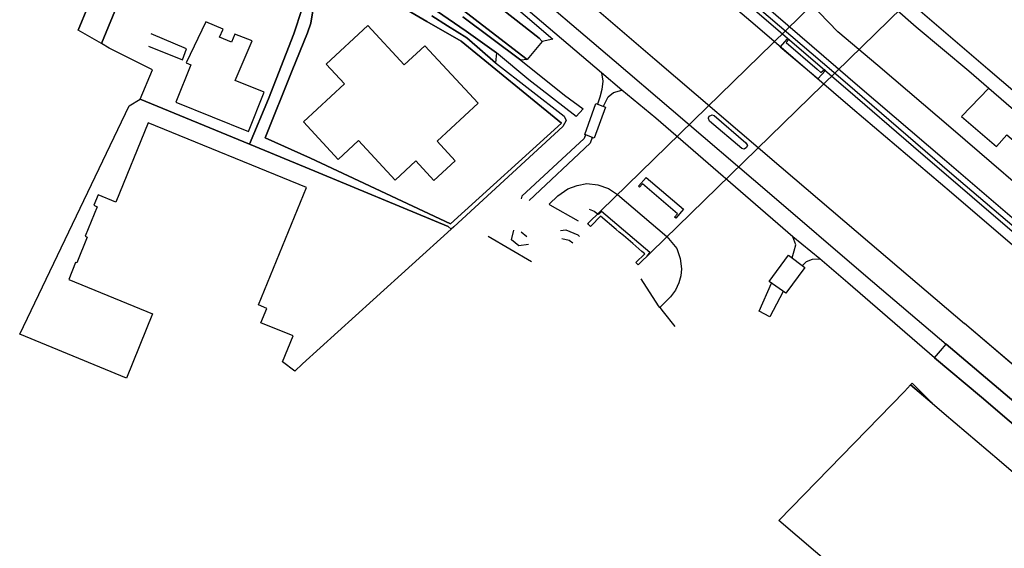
# Model space of a CAD drawing. Extents: x -26035517 to 31750492, y -9237385 to 8160032.
# Tile 284 of 298: x 23765356 to 24029888, y -337212 to -195276. Entities that reach past the tile are written whole.
import ezdxf

# ---------------------------------------------------------------- set-up
doc = ezdxf.new("R2010")
doc.units = 0
doc.layers.add('T-25', color=7, linetype='CONTINUOUS')

msp = doc.modelspace()

# ---------------------------------------------------------------- linework, layer by layer
at = {"layer": 'T-25', "color": 9}
for points in [[(24035258, -258471, 10773), (24015726, -241785, 10823), (23989119, -219219, 10890), (23962979, -196769, 10867), (23942525, -179340, 10897), (23923611, -163469, 10870), (23919769, -161090, 10977), (23916015, -158871, 11057), (23912188, -153687, 11186), (23911777, -153130, 11200)], [(24037046, -256426, 11497), (24005529, -229433, 11433), (23987860, -214233, 11423), (23962869, -192810, 11400), (23942915, -175680, 11427), (23925239, -160711, 11433), (23916750, -153207, 11463)], [(23917488, -152459, 11537), (23927487, -161127, 11507), (23942663, -173878, 11510), (23966468, -194288, 11480), (23987166, -211996, 11523), (24015764, -236703, 11540), (24037901, -255448, 11497)], [(24038867, -254342, 11633), (24013853, -232935, 11660), (23991097, -213448, 11660), (23965296, -191256, 11620), (23943286, -172448, 11673), (23920529, -153028, 11497), (23920224, -153479, 11447), (23918312, -151625, 11480)], [(23882902, -154333, 10867), (23885960, -158448, 10867), (23886536, -159223, 10867), (23891333, -165680, 10867), (23895111, -170594, 10867), (23895956, -171353, 10867), (23903369, -177900, 10890), (23935996, -205836, 10890), (23969898, -234866, 10930), (23993780, -255164, 10903), (24019205, -276834, 10877)], [(24043801, -248698, 11667), (24016164, -224821, 11617), (23995904, -207566, 11787), (23985160, -198546, 11787), (23975227, -188154, 11787), (23967135, -179685, 11667), (23960981, -173390, 11633), (23957436, -169993, 11633), (23950828, -163976, 11560)], [(23843448, -232484, 9583), (23831302, -226957, 9583), (23838559, -208927, 9363), (23842713, -198778, 9353), (23843575, -196162, 9373), (23844144, -192929, 9380), (23842896, -189896, 9387), (23840392, -187771, 9483), (23829158, -182078, 9943), (23819442, -177290, 10077), (23808169, -171845, 10443), (23803764, -171389, 10570), (23800307, -172677, 10607), (23798949, -173981, 10613), (23792190, -189843, 10393), (23787313, -201690, 10383)], [(24013009, -181626, 17053), (23931491, -261141, 17053), (23931122, -260778, 17637), (23930849, -260510, 17053), (23933266, -258128, 17073), (23932517, -257489, 17227), (23930068, -255401, 17250), (23927543, -253249, 17250), (23926448, -252315, 17583), (23925598, -251590, 17883), (23921443, -248048, 17157), (23918847, -250646, 16977), (23918689, -250805, 17157), (23918178, -250312, 17090), (23917923, -250066, 17053), (23917923, -250066, 17053), (23999783, -170209, 17053)], [(23890970, -177097, 11073), (23898152, -183247, 10947), (23925082, -206258, 10957), (23940429, -219336, 10957), (23966797, -241897, 10957), (23992674, -264039, 10957), (24014309, -282435, 10957)], [(23844144, -192929, 9380), (23843575, -196162, 9373), (23842713, -198778, 9353), (23838559, -208927, 9363), (23831302, -226957, 9583), (23843448, -232484, 9583), (23881081, -250105, 9173), (23910877, -223018, 9157), (23883979, -201065, 9310), (23874781, -195745, 9423), (23849757, -181072, 9587)], [(23849757, -181072, 9587), (23874781, -195745, 9423), (23883979, -201065, 9310), (23910877, -223018, 9157), (23881081, -250105, 9173), (23843448, -232484, 9583), (23831302, -226957, 9583), (23838559, -208927, 9363), (23838559, -208927, 9363), (23842713, -198778, 9353), (23843575, -196162, 9373), (23844144, -192929, 9380)], [(23874781, -195745, 9423), (23849757, -181072, 9587)], [(24011163, -286033, 10763), (23987833, -265971, 10763), (23980333, -259508, 10707), (23973098, -253535, 10707), (23936286, -221733, 10800), (23927112, -214210, 10807), (23921703, -209548, 10807), (23894819, -186662, 10833), (23887817, -180729, 10840)], [(24057892, -236253, 10923), (24025450, -208547, 11187), (24007316, -192953, 11517), (24003025, -189217, 11507), (24003758, -188417, 11457), (24005210, -189575, 11417), (24006173, -190327, 11457), (24008904, -191792, 11477), (24011833, -192515, 11187), (24015074, -192699, 11190), (24018031, -192043, 11187), (24020822, -190800, 11187), (24022997, -189101, 11187), (24025271, -187095, 11187), (24024980, -186758, 11400), (24017545, -181801, 15906)], [(23786245, -185502, 10457), (23781092, -198046, 10443)], [(23792190, -189843, 10393), (23787313, -201690, 10383), (23787313, -201690, 10383), (23781092, -198046, 10443), (23786245, -185502, 10457)], [(23893768, -187740, 10677), (23908551, -200492, 10647), (23908551, -200492, 10647), (23905723, -201144, 9610), (23904885, -200215, 9610), (23890969, -189214, 9523)], [(23880273, -189419, 9567), (23891999, -198498, 9363), (23901681, -205951, 9273), (23900018, -206159, 8420), (23884440, -194535, 8420)], [(23876056, -194276, 9453), (23880314, -196901, 9337), (23885493, -200126, 9337), (23893232, -206855, 9337), (23911634, -221183, 9187), (23912189, -222350, 9187), (23911286, -223974, 9187), (23882006, -250930, 9177), (23881314, -251554, 9303), (23880495, -250797, 9267), (23880495, -250797, 9267), (23842087, -234828, 10430), (23827105, -228675, 10590), (23832159, -216547, 10550), (23839013, -199036, 10330), (23841283, -192283, 10383)], [(23877294, -192850, 8570), (23885295, -198323, 8400), (23893436, -204139, 8400), (23893232, -206855, 9337), (23885493, -200126, 9337), (23880314, -196901, 9337), (23876056, -194276, 9453)], [(23884440, -194535, 8420), (23900018, -206159, 8420), (23900018, -206159, 8420), (23911761, -215536, 8360), (23916768, -219249, 8333), (23914836, -221303, 8400), (23902163, -211395, 8400), (23893436, -204139, 8400), (23885295, -198323, 8400), (23877294, -192850, 8570)], [(23999571, -192966, 11537), (24000372, -192066, 11597), (24006232, -197216, 11537), (24020340, -209038, 11180), (24025701, -213664, 11077), (24054898, -238860, 10963)], [(23843448, -232484, 9583), (23881081, -250105, 9173), (23910877, -223018, 9157), (23883979, -201065, 9310), (23874781, -195745, 9423)], [(23799979, -202407, 11313), (23809104, -206040, 11827), (23810215, -203119, 11827), (23800645, -199075, 10703)], [(23905723, -201144, 9610), (23901681, -205951, 9273)], [(23921703, -209548, 10807), (23921995, -211822, 10760), (23921801, -214031, 10780), (23921248, -216100, 10717), (23920606, -217948, 10710)], [(23922181, -218515, 10723), (23923419, -215955, 10723), (23924926, -214779, 10723), (23927112, -214210, 10807)], [(24025701, -213664, 11077), (24018381, -221235, 11493), (24027761, -229333, 11493), (24030556, -226226, 11380), (24050299, -242865, 11380)], [(23917391, -226207, 10770), (23916970, -227153, 10770), (23900236, -242655, 11083), (23900058, -243396, 11083)], [(23919176, -226871, 10770), (23918596, -228412, 10823), (23902238, -243817, 11097)], [(23915450, -249362, 16747), (23907839, -245077, 11293), (23907590, -244803, 11203), (23909928, -242559, 11203), (23912649, -240681, 11290), (23915092, -239758, 11290), (23917713, -239249, 11290), (23920707, -239576, 11487), (23923567, -240614, 11487), (23925933, -242227, 11497), (23939230, -253506, 11477), (23941877, -256699, 11487), (23942840, -259375, 11487), (23943144, -262141, 11377), (23942954, -264020, 11377), (23942427, -265910, 11377), (23941509, -267911, 11377), (23940168, -269692, 11377), (23937357, -272592, 11287), (23937023, -272084, 11377), (23932309, -264838, 16897)], [(23918323, -246122, 14947), (23919703, -246694, 14937), (23920797, -247508, 14917)], [(23933832, -258640, 15597), (23934666, -257756, 16247), (23921689, -246740, 16247), (23920862, -247539, 16247)], [(23880495, -250797, 9267), (23881314, -251554, 9303)], [(23902883, -260288, 16633), (23891262, -253502, 9650)], [(23902022, -255641, 13820), (23899470, -255982, 13827), (23897516, -254353, 13827), (23898095, -251776, 13727)], [(23900109, -252247, 13820), (23901637, -253512, 13820)], [(23910634, -251883, 16847), (23912051, -251658, 16963), (23915340, -253071, 17053), (23915779, -253522, 17053)], [(23972860, -259220, 10690), (23973410, -257339, 10690), (23973898, -255771, 10810), (23973098, -253535, 10707)], [(23911020, -254013, 16873), (23913004, -254461, 17033), (23913957, -255230, 16913)], [(23975633, -261291, 10710), (23976772, -260175, 10707), (23978323, -259599, 10647), (23980333, -259508, 10707)], [(23970502, -268235, 10497), (23966922, -275072, 10220), (23964064, -273556, 10200), (23967359, -265996, 10427)], [(23937357, -272592, 11287), (23938243, -273722, 10993), (23941361, -277658, 9807)], [(24270965, -490971, 11038), (24257600, -479656, 11042), (24227487, -454115, 11001), (24200969, -431493, 11001), (24160292, -396635, 11001), (24119781, -362323, 11001), (24081878, -330158, 10997), (24071119, -321002, 11011), (24047272, -300707, 11042), (24019205, -276834, 10877)], [(24079500, -344257, 10891), (24054141, -322558, 10924), (24023734, -296610, 10863), (24011163, -286033, 10763), (24012770, -284194, 10907), (24014309, -282435, 10957), (24037759, -302282, 11050), (24057957, -319380, 11078), (24087412, -344576, 11074)], [(24266084, -496951, 10956), (24248441, -481873, 11074), (24209981, -449161, 11058), (24163308, -409430, 11106), (24162193, -408481, 11107), (24158794, -405567, 11105), (24151424, -399251, 11100), (24144406, -393236, 11095), (24126588, -377966, 11082), (24087412, -344576, 11074), (24057957, -319380, 11078), (24037759, -302282, 11050), (24014309, -282435, 10957)], [(24011163, -286033, 10763), (24023734, -296610, 10863), (24054141, -322558, 10924), (24079500, -344257, 10891), (24108001, -368544, 10932), (24122072, -380514, 10932)]]:
    msp.add_polyline3d(points, dxfattribs=at)
for points in [[(23884704, -184314, 9593), (23890969, -189214, 9523), (23904885, -200215, 9610), (23905723, -201144, 9610), (23901681, -205951, 9273), (23891999, -198498, 9363), (23880273, -189419, 9567), (23874216, -185551, 9493), (23865547, -180506, 9407), (23859725, -177323, 9303), (23853548, -174578, 9227), (23847853, -172087, 9227), (23851483, -170666, 9227), (23855427, -168713, 9227), (23858021, -169005, 9227), (23863419, -171303, 9227), (23870771, -175052, 9313), (23877936, -179107, 9520), (23884704, -184314, 9593)], [(23797685, -216650, 10447), (23801023, -208716, 10647), (23789361, -202890, 10453), (23787313, -201690, 10383), (23792190, -189843, 10393), (23798949, -173981, 10613), (23800307, -172677, 10607), (23803764, -171389, 10570), (23808169, -171845, 10443), (23819442, -177290, 10077), (23829158, -182078, 9943), (23840392, -187771, 9483), (23832796, -185448, 9813), (23822391, -183837, 10417), (23841283, -192283, 10383), (23839013, -199036, 10330), (23832159, -216547, 10550), (23827105, -228675, 10590), (23797685, -216650, 10447)], [(23826795, -225268, 13687), (23831013, -214764, 13760), (23823245, -211645, 13770), (23827853, -200968, 13657), (23823149, -199191, 13673), (23822224, -201335, 15823), (23819057, -199969, 15823), (23819983, -197825, 13653), (23815358, -195829, 13650), (23810103, -206846, 13937), (23811332, -207376, 13937), (23807294, -217437, 13687), (23826795, -225268, 13687)], [(23841569, -222673, 14150), (23850944, -232804, 14150), (23856423, -227734, 14150), (23866229, -238331, 14150), (23871768, -233204, 14150), (23876654, -238484, 14150), (23882371, -233193, 14150), (23877485, -227914, 14150), (23888503, -217718, 14150), (23874202, -202263, 14150), (23868667, -207385, 14150), (23858905, -196836, 14150), (23847704, -207201, 14150), (23852587, -212477, 14150), (23841569, -222673, 14150)], [(23971675, -200377, 11717), (23971963, -200566, 11727), (23971261, -201418, 11727), (23979593, -208514, 11727), (23980633, -209453, 11427), (23981606, -208684, 11647), (23981824, -208950, 11397), (23979747, -211185, 11737), (23969712, -202684, 11737), (23971675, -200377, 11717)], [(23801072, -274216, 10387), (23794023, -291525, 10607), (23765356, -279722, 10343), (23794760, -218375, 10433), (23797685, -216650, 10447), (23827105, -228675, 10590), (23842087, -234828, 10430), (23880495, -250797, 9267), (23881314, -251554, 9303), (23860304, -270484, 9270), (23841374, -287667, 9270), (23839288, -289615, 9270), (23835975, -287149, 9270), (23838814, -280201, 14693), (23830167, -276667, 14570), (23831753, -272786, 13747), (23829530, -271878, 13680), (23842413, -240353, 13680), (23799851, -222960, 13680), (23791149, -244255, 13563), (23786401, -242315, 12550), (23785255, -245119, 12307), (23786192, -245501, 13647), (23782949, -253437, 13647), (23783499, -253662, 13647), (23780669, -260589, 13647), (23780373, -260468, 13647), (23778520, -265000, 15490), (23801072, -274216, 10387)], [(23917174, -226126, 10723), (23920189, -217798, 10723), (23922774, -218728, 10773), (23919729, -227077, 10773), (23917174, -226126, 10723)], [(23960099, -229984, 11343), (23959986, -230054, 11757), (23959350, -229887, 11757), (23950695, -222542, 11767), (23950386, -221794, 11757), (23950434, -221666, 11343), (23950610, -221194, 11757), (23951246, -220877, 10853), (23951301, -220849, 11757), (23951896, -221006, 11757), (23960485, -228298, 11067), (23960662, -228611, 10853), (23960894, -229020, 11067), (23960573, -229690, 11057), (23960099, -229984, 11343)], [(23932677, -239340, 11747), (23931891, -240266, 11747), (23931603, -240018, 11737), (23933644, -237607, 11737), (23943676, -246121, 11747), (23941598, -248567, 11747), (23941286, -248299, 11747), (23942060, -247392, 11747), (23932677, -239340, 11747)], [(23966725, -265544, 10427), (23971886, -258493, 10697), (23976338, -261817, 10697), (23971225, -268750, 10433), (23966725, -265544, 10427)], [(24071087, -321040, 11011), (24047240, -300745, 11042), (24019173, -276872, 10877), (24019237, -276796, 10610), (24047304, -300669, 10610), (24071151, -320964, 10610), (24081910, -330120, 10610), (24119813, -362285, 10610), (24160324, -396597, 10610), (24201001, -431455, 10610), (24227519, -454077, 10610), (24257632, -479618, 10610), (24270997, -490933, 10610), (24270933, -491009, 11038), (24257568, -479694, 11042), (24227455, -454153, 11001), (24200937, -431531, 11001), (24160260, -396673, 11001), (24119749, -362361, 11001), (24081846, -330196, 10997)], [(24010534, -298274, 9352), (24013711, -300982, 9442), (24028493, -313587, 9613), (24043726, -326618, 9585), (24053862, -335268, 9564), (24061906, -342183, 9341), (24064804, -344757, 9304), (24068321, -347898, 9292), (24069022, -348907, 9292), (24067015, -352444, 9373), (24063395, -359363, 9442), (24057708, -369753, 9434), (24052569, -378506, 9316), (24048545, -386409, 9353), (24044425, -393955, 9438), (23969320, -329778, 9201), (24003099, -295148, 9030), (24004719, -293317, 9187)], [(24010534, -298274, 9352), (24004719, -293317, 9187), (24005130, -292852, 9120)]]:
    msp.add_polyline3d(points, close=True, dxfattribs=at)

doc.saveas('drawing.dxf')
